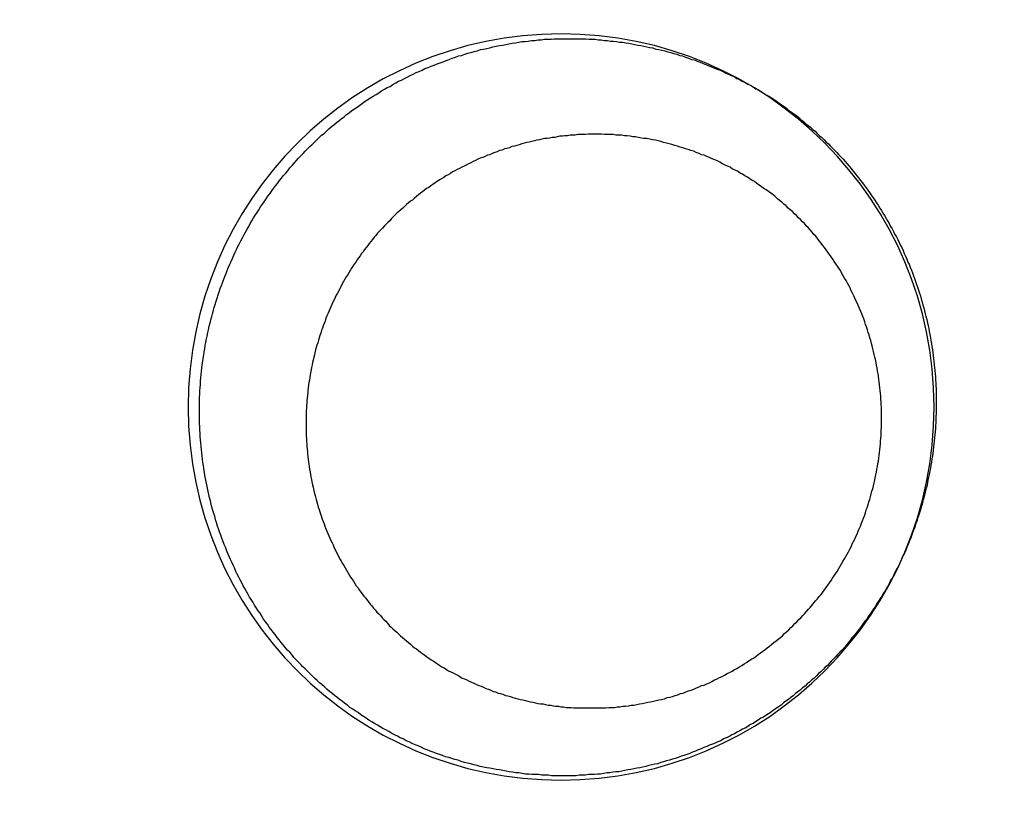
# Model space of a CAD drawing. Header units: millimetres. Extents: x 11979 to 23691, y 12825 to 41978.
# Tile 532 of 656: x 22047.68 to 22049.4, y 37960.98 to 37962.35. Entities that reach past the tile are written whole.
import ezdxf

# ---------------------------------------------------------------- set-up
doc = ezdxf.new("R2010")
doc.units = ezdxf.units.MM
for name, color, linetype in [('-LI-WIDOK', 2, 'Continuous'), ('-WYMIAR', 8, 'Continuous'), ('PROJEKTOWANE', 5, 'Continuous')]:
    doc.layers.add(name, color=color, linetype=linetype)
doc.styles.get("Standard").update_dxf_attribs({"font": 'arial.ttf'})
doc.dimstyles.new('CZA-KROPKA-50', dxfattribs={"dimtxt": 12, "dimasz": 1, "dimexe": 2, "dimexo": 25, "dimgap": 4, "dimtad": 1, "dimdec": 1, "dimrnd": 0.5, "dimzin": 9, "dimdsep": 46, "dimtxsty": 'Standard', "dimblk": 'CZA-KROPKA', "dimblk1": 'CZA-KROPKA', "dimblk2": 'CZA-KROPKA', "dimsah": 1, "dimcen": -20, "dimse1": 1, "dimse2": 1, "dimclrd": 8, "dimclre": 8, "dimclrt": 9, "dimadec": 0, "dimazin": 0, "dimtfac": 1, "dimtdec": 1, "dimtmove": 1, "dimatfit": 3, "dimldrblk": 'CZA-KROPKA', "dimfxl": 1, "dimtolj": 1, "dimtzin": 9, "dimarcsym": 0})

# ---------------------------------------------------------------- blocks, each defined once
blk = doc.blocks.new('CZA-KROPKA')
at = {"layer": '-WYMIAR', "linetype": 'ByBlock'}
for p, q in [((0, 10), (0, -10)), ((5, 0), (-5, 0))]:
    blk.add_line(p, q, dxfattribs=at)
at = {"layer": '-WYMIAR', "linetype": 'ByBlock', "const_width": 2.5}
blk.add_lwpolyline([(-1.25, 0, 1), (1.25, 0, 1)], format="xyb", close=True, dxfattribs=at)
blk = doc.blocks.new('*D1434')
at = {"layer": '-LI-WIDOK', "color": 8, "lineweight": -2}
blk.add_line((22263.2382, 39201.6492), (22263.2382, 37781.6492), dxfattribs=at)
at = {"layer": 'Defpoints', "color": 0}
for p in [(20999.741, 39202.6492), (22109.2678, 37780.6492), (22263.2382, 37780.6492)]:
    blk.add_point(p, dxfattribs=at)
at = {"layer": '-LI-WIDOK', "color": 8, "lineweight": -2}
for p, rotation in [((22263.2382, 39202.6492), 90), ((22263.2382, 37780.6492), 270)]:
    blk.add_blockref('CZA-KROPKA', p, dxfattribs=dict(at, rotation=rotation))
at = {"layer": '-LI-WIDOK', "color": 9, "insert": (22253.2136, 38491.6492), "char_height": 12, "attachment_point": 5, "rotation": 90}
blk.add_mtext('\\A1;1422', dxfattribs=at)
blk = doc.blocks.new('*D1455')
at = {"layer": '-LI-WIDOK', "color": 8, "lineweight": -2}
blk.add_line((20410.2678, 37626.682), (22108.2678, 37626.682), dxfattribs=at)
at = {"layer": 'Defpoints', "color": 0}
for p in [(20409.2678, 38054.6926), (22109.2678, 37730.6926), (22109.2678, 37626.682)]:
    blk.add_point(p, dxfattribs=at)
at = {"layer": '-LI-WIDOK', "color": 8, "lineweight": -2, "rotation": 180}
blk.add_blockref('CZA-KROPKA', (20409.2678, 37626.682), dxfattribs=at)
at = {"layer": '-LI-WIDOK', "color": 8, "lineweight": -2}
blk.add_blockref('CZA-KROPKA', (22109.2678, 37626.682), dxfattribs=at)
at = {"layer": '-LI-WIDOK', "color": 9, "insert": (21259.2678, 37636.8089), "char_height": 12, "attachment_point": 5}
blk.add_mtext('\\A1;1700', dxfattribs=at)
blk = doc.blocks.new('*D1456')
at = {"layer": '-LI-WIDOK', "color": 8, "lineweight": -2}
blk.add_line((19929.2678, 37596.4232), (22108.2678, 37596.4232), dxfattribs=at)
at = {"layer": 'Defpoints', "color": 0}
for p in [(19928.2678, 38054.6926), (22109.2678, 37730.6926), (22109.2678, 37596.4232)]:
    blk.add_point(p, dxfattribs=at)
at = {"layer": '-LI-WIDOK', "color": 8, "lineweight": -2, "rotation": 180}
blk.add_blockref('CZA-KROPKA', (19928.2678, 37596.4232), dxfattribs=at)
at = {"layer": '-LI-WIDOK', "color": 8, "lineweight": -2}
blk.add_blockref('CZA-KROPKA', (22109.2678, 37596.4232), dxfattribs=at)
at = {"layer": '-LI-WIDOK', "color": 9, "insert": (21018.7678, 37606.5501), "char_height": 12, "attachment_point": 5}
blk.add_mtext('\\A1;2181', dxfattribs=at)
blk = doc.blocks.new('Pisuar NOVA PRO ze zintegrowanym ceramicznym sitkiem')
for points in [[(-0.013337, -0.226269, 0), (-0.013337, -0.226215, 0), (-0.013337, -0.226162, 0), (-0.013337, -0.226108, 0), (-0.013337, -0.226055, 0), (-0.013337, -0.226001, 0), (-0.013347, -0.225948, 0), (-0.013347, -0.225895, 0), (-0.013347, -0.225841, 0), (-0.013357, -0.225788, 0), (-0.013357, -0.225734, 0), (-0.013367, -0.225681, 0), (-0.013367, -0.225628, 0), (-0.013377, -0.225575, 0), (-0.013377, -0.225521, 0), (-0.013387, -0.225468, 0), (-0.013397, -0.225415, 0), (-0.013397, -0.225362, 0), (-0.013407, -0.225309, 0), (-0.013417, -0.225256, 0), (-0.013427, -0.225203, 0), (-0.013437, -0.22515, 0), (-0.013447, -0.225097, 0), (-0.013457, -0.225044, 0), (-0.013467, -0.224992, 0), (-0.013477, -0.224939, 0), (-0.013487, -0.224887, 0), (-0.013497, -0.224834, 0), (-0.013517, -0.224782, 0), (-0.013527, -0.22473, 0), (-0.013537, -0.224678, 0), (-0.013547, -0.224626, 0), (-0.013567, -0.224574, 0), (-0.013577, -0.224522, 0), (-0.013597, -0.22447, 0), (-0.013607, -0.224419, 0), (-0.013627, -0.224367, 0), (-0.013637, -0.224316, 0), (-0.013657, -0.224265, 0), (-0.013677, -0.224214, 0), (-0.013697, -0.224163, 0), (-0.013707, -0.224112, 0), (-0.013727, -0.224062, 0), (-0.013747, -0.224011, 0), (-0.013767, -0.223961, 0), (-0.013787, -0.223911, 0), (-0.013807, -0.223861, 0), (-0.013827, -0.223811, 0), (-0.013847, -0.223762, 0), (-0.013867, -0.223712, 0), (-0.013887, -0.223663, 0), (-0.013907, -0.223614, 0), (-0.013937, -0.223565, 0), (-0.013957, -0.223517, 0), (-0.013977, -0.223468, 0), (-0.013997, -0.22342, 0), (-0.014027, -0.223372, 0), (-0.014047, -0.223324, 0), (-0.014077, -0.223277, 0), (-0.014097, -0.223229, 0), (-0.014127, -0.223182, 0), (-0.014147, -0.223135, 0), (-0.014177, -0.223089, 0), (-0.014207, -0.223042, 0), (-0.014227, -0.222996, 0), (-0.014257, -0.22295, 0), (-0.014287, -0.222905, 0), (-0.014317, -0.222859, 0), (-0.014337, -0.222814, 0), (-0.014367, -0.222769, 0), (-0.014397, -0.222724, 0), (-0.014427, -0.22268, 0), (-0.014457, -0.222636, 0), (-0.014487, -0.222592, 0), (-0.014517, -0.222549, 0), (-0.014547, -0.222505, 0), (-0.014587, -0.222463, 0), (-0.014617, -0.22242, 0), (-0.014647, -0.222377, 0), (-0.014677, -0.222335, 0), (-0.014707, -0.222294, 0), (-0.014747, -0.222252, 0), (-0.014777, -0.222211, 0), (-0.014817, -0.22217, 0), (-0.014847, -0.222129, 0), (-0.014877, -0.222089, 0), (-0.014917, -0.222049, 0), (-0.014947, -0.222009, 0), (-0.014987, -0.22197, 0), (-0.015027, -0.22193, 0), (-0.015057, -0.221892, 0), (-0.015097, -0.221853, 0), (-0.015137, -0.221815, 0), (-0.015167, -0.221777, 0), (-0.015207, -0.22174, 0), (-0.015247, -0.221702, 0), (-0.015287, -0.221665, 0), (-0.015317, -0.221629, 0), (-0.015357, -0.221593, 0), (-0.015397, -0.221557, 0), (-0.015437, -0.221521, 0), (-0.015477, -0.221486, 0), (-0.015517, -0.221451, 0), (-0.015557, -0.221416, 0), (-0.015597, -0.221382, 0), (-0.015637, -0.221348, 0), (-0.015677, -0.221314, 0), (-0.015727, -0.221281, 0), (-0.015767, -0.221248, 0), (-0.015807, -0.221216, 0), (-0.015847, -0.221184, 0), (-0.015887, -0.221152, 0), (-0.015937, -0.22112, 0), (-0.015977, -0.221089, 0), (-0.016017, -0.221058, 0), (-0.016067, -0.221028, 0), (-0.016107, -0.220998, 0), (-0.016147, -0.220968, 0), (-0.016197, -0.220939, 0), (-0.016237, -0.22091, 0), (-0.016287, -0.220881, 0), (-0.016327, -0.220853, 0), (-0.016377, -0.220825, 0), (-0.016417, -0.220798, 0), (-0.016467, -0.220771, 0), (-0.016507, -0.220744, 0), (-0.016557, -0.220718, 0), (-0.016607, -0.220692, 0), (-0.016647, -0.220666, 0), (-0.016697, -0.220641, 0), (-0.016747, -0.220616, 0), (-0.016787, -0.220592, 0), (-0.016837, -0.220568, 0), (-0.016887, -0.220544, 0), (-0.016937, -0.220521, 0), (-0.016977, -0.220498, 0), (-0.017027, -0.220476, 0), (-0.017077, -0.220454, 0), (-0.017127, -0.220432, 0), (-0.017177, -0.220411, 0), (-0.017227, -0.22039, 0), (-0.017267, -0.22037, 0), (-0.017317, -0.22035, 0), (-0.017367, -0.220331, 0), (-0.017417, -0.220312, 0), (-0.017467, -0.220293, 0), (-0.017517, -0.220275, 0), (-0.017567, -0.220257, 0), (-0.017617, -0.220239, 0), (-0.017667, -0.220222, 0), (-0.017717, -0.220206, 0), (-0.017767, -0.22019, 0), (-0.017817, -0.220174, 0), (-0.017867, -0.220158, 0), (-0.017927, -0.220144, 0), (-0.017977, -0.220129, 0), (-0.018027, -0.220115, 0), (-0.018077, -0.220101, 0), (-0.018127, -0.220088, 0), (-0.018177, -0.220076, 0), (-0.018227, -0.220063, 0), (-0.018287, -0.220051, 0), (-0.018337, -0.22004, 0), (-0.018387, -0.220029, 0), (-0.018437, -0.220018, 0), (-0.018487, -0.220008, 0), (-0.018547, -0.219998, 0), (-0.018597, -0.219989, 0), (-0.018647, -0.21998, 0), (-0.018697, -0.219972, 0), (-0.018757, -0.219964, 0), (-0.018807, -0.219957, 0), (-0.018857, -0.219949, 0), (-0.018907, -0.219943, 0), (-0.018967, -0.219937, 0), (-0.019017, -0.219931, 0), (-0.019067, -0.219926, 0), (-0.019117, -0.219921, 0), (-0.019177, -0.219916, 0), (-0.019227, -0.219912, 0), (-0.019277, -0.219909, 0), (-0.019337, -0.219906, 0), (-0.019387, -0.219903, 0), (-0.019437, -0.219901, 0), (-0.019497, -0.219899, 0), (-0.019547, -0.219898, 0), (-0.019597, -0.219897, 0), (-0.019657, -0.219897, 0), (-0.019707, -0.219897, 0), (-0.019757, -0.219897, 0), (-0.019817, -0.219898, 0), (-0.019867, -0.2199, 0), (-0.019917, -0.219902, 0), (-0.019977, -0.219904, 0), (-0.020027, -0.219907, 0), (-0.020077, -0.21991, 0), (-0.020127, -0.219913, 0), (-0.020187, -0.219917, 0), (-0.020237, -0.219922, 0), (-0.020287, -0.219927, 0), (-0.020347, -0.219932, 0), (-0.020397, -0.219938, 0), (-0.020447, -0.219944, 0), (-0.020507, -0.219951, 0), (-0.020557, -0.219958, 0), (-0.020607, -0.219965, 0), (-0.020657, -0.219973, 0), (-0.020717, -0.219982, 0), (-0.020767, -0.21999, 0), (-0.020817, -0.22, 0), (-0.020867, -0.220009, 0), (-0.020927, -0.220019, 0), (-0.020977, -0.22003, 0), (-0.021027, -0.220041, 0), (-0.021077, -0.220052, 0), (-0.021137, -0.220064, 0), (-0.021187, -0.220076, 0), (-0.021237, -0.220089, 0), (-0.021287, -0.220102, 0), (-0.021337, -0.220115, 0), (-0.021387, -0.220129, 0), (-0.021447, -0.220144, 0), (-0.021497, -0.220158, 0), (-0.021547, -0.220174, 0), (-0.021597, -0.220189, 0), (-0.021647, -0.220205, 0), (-0.021697, -0.220222, 0), (-0.021747, -0.220238, 0), (-0.021797, -0.220256, 0), (-0.021847, -0.220273, 0), (-0.021897, -0.220291, 0), (-0.021947, -0.22031, 0), (-0.021997, -0.220329, 0), (-0.022047, -0.220348, 0), (-0.022097, -0.220368, 0), (-0.022147, -0.220388, 0), (-0.022197, -0.220408, 0), (-0.022247, -0.220429, 0), (-0.022297, -0.220451, 0), (-0.022337, -0.220472, 0), (-0.022387, -0.220494, 0), (-0.022437, -0.220517, 0), (-0.022487, -0.22054, 0), (-0.022537, -0.220563, 0), (-0.022577, -0.220587, 0), (-0.022627, -0.220611, 0), (-0.022677, -0.220635, 0), (-0.022727, -0.22066, 0), (-0.022767, -0.220686, 0), (-0.022817, -0.220711, 0), (-0.022867, -0.220737, 0), (-0.022907, -0.220764, 0), (-0.022957, -0.22079, 0), (-0.022997, -0.220817, 0), (-0.023047, -0.220845, 0), (-0.023087, -0.220873, 0), (-0.023137, -0.220901, 0), (-0.023177, -0.22093, 0), (-0.023227, -0.220958, 0), (-0.023267, -0.220988, 0), (-0.023317, -0.221017, 0), (-0.023357, -0.221048, 0), (-0.023397, -0.221078, 0), (-0.023447, -0.221109, 0), (-0.023487, -0.22114, 0), (-0.023527, -0.221171, 0), (-0.023577, -0.221203, 0), (-0.023617, -0.221235, 0), (-0.023657, -0.221268, 0), (-0.023697, -0.2213, 0), (-0.023737, -0.221333, 0), (-0.023777, -0.221367, 0), (-0.023827, -0.221401, 0), (-0.023867, -0.221435, 0), (-0.023907, -0.221469, 0), (-0.023947, -0.221504, 0), (-0.023987, -0.221539, 0), (-0.024027, -0.221575, 0), (-0.024057, -0.221611, 0), (-0.024097, -0.221647, 0), (-0.024137, -0.221683, 0), (-0.024177, -0.22172, 0), (-0.024217, -0.221757, 0), (-0.024257, -0.221794, 0), (-0.024287, -0.221832, 0), (-0.024327, -0.22187, 0), (-0.024367, -0.221908, 0), (-0.024397, -0.221947, 0), (-0.024437, -0.221986, 0), (-0.024477, -0.222025, 0), (-0.024507, -0.222064, 0), (-0.024547, -0.222104, 0), (-0.024577, -0.222144, 0), (-0.024617, -0.222184, 0), (-0.024647, -0.222225, 0), (-0.024687, -0.222266, 0), (-0.024717, -0.222307, 0), (-0.024747, -0.222348, 0), (-0.024787, -0.22239, 0), (-0.024817, -0.222432, 0), (-0.024847, -0.222474, 0), (-0.024877, -0.222516, 0), (-0.024907, -0.222559, 0), (-0.024947, -0.222602, 0), (-0.024977, -0.222645, 0), (-0.025007, -0.222689, 0), (-0.025037, -0.222732, 0), (-0.025067, -0.222776, 0), (-0.025097, -0.22282, 0), (-0.025127, -0.222865, 0), (-0.025157, -0.222909, 0), (-0.025177, -0.222954, 0), (-0.025207, -0.222999, 0), (-0.025237, -0.223045, 0), (-0.025267, -0.22309, 0), (-0.025287, -0.223136, 0), (-0.025317, -0.223182, 0), (-0.025347, -0.223228, 0), (-0.025367, -0.223275, 0), (-0.025397, -0.223321, 0), (-0.025417, -0.223368, 0), (-0.025447, -0.223415, 0), (-0.025467, -0.223462, 0), (-0.025497, -0.22351, 0), (-0.025517, -0.223557, 0), (-0.025537, -0.223605, 0), (-0.025567, -0.223653, 0), (-0.025587, -0.223701, 0), (-0.025607, -0.22375, 0), (-0.025627, -0.223798, 0), (-0.025647, -0.223847, 0), (-0.025667, -0.223896, 0), (-0.025687, -0.223945, 0), (-0.025707, -0.223994, 0), (-0.025727, -0.224044, 0), (-0.025747, -0.224093, 0), (-0.025767, -0.224143, 0), (-0.025787, -0.224193, 0), (-0.025807, -0.224243, 0), (-0.025827, -0.224293, 0), (-0.025837, -0.224343, 0), (-0.025857, -0.224394, 0), (-0.025877, -0.224444, 0), (-0.025887, -0.224495, 0), (-0.025907, -0.224546, 0), (-0.025917, -0.224597, 0), (-0.025937, -0.224648, 0), (-0.025947, -0.224699, 0), (-0.025967, -0.224751, 0), (-0.025977, -0.224802, 0), (-0.025987, -0.224854, 0), (-0.025997, -0.224905, 0), (-0.026017, -0.224957, 0), (-0.026027, -0.225009, 0), (-0.026037, -0.225061, 0), (-0.026047, -0.225113, 0), (-0.026057, -0.225166, 0), (-0.026067, -0.225218, 0), (-0.026077, -0.22527, 0), (-0.026087, -0.225323, 0), (-0.026097, -0.225375, 0), (-0.026107, -0.225428, 0), (-0.026107, -0.225481, 0), (-0.026117, -0.225533, 0), (-0.026127, -0.225586, 0), (-0.026127, -0.225639, 0), (-0.026137, -0.225692, 0), (-0.026147, -0.225745, 0), (-0.026147, -0.225798, 0), (-0.026157, -0.225852, 0), (-0.026157, -0.225905, 0), (-0.026157, -0.225958, 0), (-0.026167, -0.226011, 0), (-0.026167, -0.226065, 0), (-0.026167, -0.226118, 0), (-0.026177, -0.226171, 0), (-0.026177, -0.226225, 0), (-0.026177, -0.226278, 0), (-0.026177, -0.226332, 0), (-0.026177, -0.226385, 0), (-0.026177, -0.226439, 0), (-0.026177, -0.226492, 0), (-0.026177, -0.226546, 0), (-0.026177, -0.226599, 0)], [(-0.024997, -0.225899, 0), (-0.024997, -0.22585, 0), (-0.024997, -0.225801, 0), (-0.024997, -0.225752, 0), (-0.024997, -0.225702, 0), (-0.024997, -0.225653, 0), (-0.024987, -0.225604, 0), (-0.024987, -0.225555, 0), (-0.024987, -0.225506, 0), (-0.024977, -0.225457, 0), (-0.024977, -0.225408, 0), (-0.024967, -0.225359, 0), (-0.024967, -0.22531, 0), (-0.024957, -0.225262, 0), (-0.024947, -0.225213, 0), (-0.024947, -0.225164, 0), (-0.024937, -0.225116, 0), (-0.024927, -0.225067, 0), (-0.024917, -0.225019, 0), (-0.024907, -0.22497, 0), (-0.024897, -0.224922, 0), (-0.024887, -0.224874, 0), (-0.024877, -0.224826, 0), (-0.024867, -0.224778, 0), (-0.024857, -0.22473, 0), (-0.024847, -0.224683, 0), (-0.024837, -0.224635, 0), (-0.024817, -0.224588, 0), (-0.024807, -0.22454, 0), (-0.024797, -0.224493, 0), (-0.024777, -0.224446, 0), (-0.024767, -0.224399, 0), (-0.024747, -0.224353, 0), (-0.024737, -0.224306, 0), (-0.024717, -0.22426, 0), (-0.024697, -0.224213, 0), (-0.024687, -0.224167, 0), (-0.024667, -0.224121, 0), (-0.024647, -0.224076, 0), (-0.024627, -0.22403, 0), (-0.024607, -0.223985, 0), (-0.024597, -0.223939, 0), (-0.024577, -0.223894, 0), (-0.024557, -0.22385, 0), (-0.024537, -0.223805, 0), (-0.024507, -0.223761, 0), (-0.024487, -0.223716, 0), (-0.024467, -0.223672, 0), (-0.024447, -0.223629, 0), (-0.024427, -0.223585, 0), (-0.024397, -0.223542, 0), (-0.024377, -0.223498, 0), (-0.024357, -0.223456, 0), (-0.024327, -0.223413, 0), (-0.024307, -0.22337, 0), (-0.024277, -0.223328, 0), (-0.024257, -0.223286, 0), (-0.024227, -0.223245, 0), (-0.024207, -0.223203, 0), (-0.024177, -0.223162, 0), (-0.024147, -0.223121, 0), (-0.024127, -0.22308, 0), (-0.024097, -0.22304, 0), (-0.024067, -0.222999, 0), (-0.024037, -0.22296, 0), (-0.024007, -0.22292, 0), (-0.023977, -0.222881, 0), (-0.023947, -0.222841, 0), (-0.023917, -0.222803, 0), (-0.023887, -0.222764, 0), (-0.023857, -0.222726, 0), (-0.023827, -0.222688, 0), (-0.023797, -0.22265, 0), (-0.023767, -0.222613, 0), (-0.023737, -0.222576, 0), (-0.023697, -0.222539, 0), (-0.023667, -0.222503, 0), (-0.023637, -0.222467, 0), (-0.023597, -0.222431, 0), (-0.023567, -0.222396, 0), (-0.023527, -0.222361, 0), (-0.023497, -0.222326, 0), (-0.023457, -0.222291, 0), (-0.023427, -0.222257, 0), (-0.023387, -0.222223, 0), (-0.023357, -0.22219, 0), (-0.023317, -0.222157, 0), (-0.023277, -0.222124, 0), (-0.023247, -0.222092, 0), (-0.023207, -0.22206, 0), (-0.023167, -0.222028, 0), (-0.023127, -0.221997, 0), (-0.023097, -0.221966, 0), (-0.023057, -0.221935, 0), (-0.023017, -0.221905, 0), (-0.022977, -0.221875, 0), (-0.022937, -0.221845, 0), (-0.022897, -0.221816, 0), (-0.022857, -0.221788, 0), (-0.022817, -0.221759, 0), (-0.022777, -0.221731, 0), (-0.022737, -0.221704, 0), (-0.022697, -0.221676, 0), (-0.022657, -0.22165, 0), (-0.022617, -0.221623, 0), (-0.022567, -0.221597, 0), (-0.022527, -0.221572, 0), (-0.022487, -0.221546, 0), (-0.022447, -0.221522, 0), (-0.022397, -0.221497, 0), (-0.022357, -0.221473, 0), (-0.022317, -0.22145, 0), (-0.022277, -0.221427, 0), (-0.022227, -0.221404, 0), (-0.022187, -0.221382, 0), (-0.022137, -0.22136, 0), (-0.022097, -0.221338, 0), (-0.022057, -0.221317, 0), (-0.022007, -0.221297, 0), (-0.021967, -0.221277, 0), (-0.021917, -0.221257, 0), (-0.021877, -0.221238, 0), (-0.021827, -0.221219, 0), (-0.021777, -0.221201, 0), (-0.021737, -0.221183, 0), (-0.021687, -0.221166, 0), (-0.021647, -0.221149, 0), (-0.021597, -0.221132, 0), (-0.021547, -0.221116, 0), (-0.021507, -0.221101, 0), (-0.021457, -0.221085, 0), (-0.021407, -0.221071, 0), (-0.021367, -0.221056, 0), (-0.021317, -0.221043, 0), (-0.021267, -0.221029, 0), (-0.021217, -0.221017, 0), (-0.021177, -0.221004, 0), (-0.021127, -0.220992, 0), (-0.021077, -0.220981, 0), (-0.021027, -0.22097, 0), (-0.020987, -0.220959, 0), (-0.020937, -0.220949, 0), (-0.020887, -0.22094, 0), (-0.020837, -0.220931, 0), (-0.020787, -0.220922, 0), (-0.020737, -0.220914, 0), (-0.020697, -0.220906, 0), (-0.020647, -0.220899, 0), (-0.020597, -0.220892, 0), (-0.020547, -0.220886, 0), (-0.020497, -0.220881, 0), (-0.020447, -0.220875, 0), (-0.020397, -0.220871, 0), (-0.020347, -0.220866, 0), (-0.020297, -0.220862, 0), (-0.020257, -0.220859, 0), (-0.020207, -0.220856, 0), (-0.020157, -0.220854, 0), (-0.020107, -0.220852, 0), (-0.020057, -0.220851, 0), (-0.020007, -0.22085, 0), (-0.019957, -0.22085, 0), (-0.019907, -0.22085, 0), (-0.019857, -0.220851, 0), (-0.019807, -0.220852, 0), (-0.019757, -0.220853, 0), (-0.019707, -0.220856, 0), (-0.019667, -0.220858, 0), (-0.019617, -0.220861, 0), (-0.019567, -0.220865, 0), (-0.019517, -0.220869, 0), (-0.019467, -0.220874, 0), (-0.019417, -0.220879, 0), (-0.019367, -0.220884, 0), (-0.019317, -0.22089, 0), (-0.019267, -0.220897, 0), (-0.019217, -0.220904, 0), (-0.019177, -0.220911, 0), (-0.019127, -0.220919, 0), (-0.019077, -0.220928, 0), (-0.019027, -0.220937, 0), (-0.018977, -0.220946, 0), (-0.018927, -0.220956, 0), (-0.018887, -0.220966, 0), (-0.018837, -0.220977, 0), (-0.018787, -0.220989, 0), (-0.018737, -0.221, 0), (-0.018687, -0.221013, 0), (-0.018647, -0.221025, 0), (-0.018597, -0.221039, 0), (-0.018547, -0.221052, 0), (-0.018497, -0.221066, 0), (-0.018457, -0.221081, 0), (-0.018407, -0.221096, 0), (-0.018357, -0.221112, 0), (-0.018317, -0.221128, 0), (-0.018267, -0.221144, 0), (-0.018217, -0.221161, 0), (-0.018177, -0.221178, 0), (-0.018127, -0.221196, 0), (-0.018087, -0.221214, 0), (-0.018037, -0.221233, 0), (-0.017997, -0.221252, 0), (-0.017947, -0.221272, 0), (-0.017907, -0.221292, 0), (-0.017857, -0.221313, 0), (-0.017817, -0.221334, 0), (-0.017767, -0.221355, 0), (-0.017727, -0.221377, 0), (-0.017677, -0.221399, 0), (-0.017637, -0.221422, 0), (-0.017597, -0.221446, 0), (-0.017547, -0.221469, 0), (-0.017507, -0.221493, 0), (-0.017467, -0.221518, 0), (-0.017427, -0.221543, 0), (-0.017377, -0.221568, 0), (-0.017337, -0.221594, 0), (-0.017297, -0.22162, 0), (-0.017257, -0.221647, 0), (-0.017217, -0.221674, 0), (-0.017177, -0.221702, 0), (-0.017137, -0.221729, 0), (-0.017097, -0.221758, 0), (-0.017057, -0.221786, 0), (-0.017017, -0.221816, 0), (-0.016977, -0.221845, 0), (-0.016937, -0.221875, 0), (-0.016897, -0.221905, 0), (-0.016857, -0.221936, 0), (-0.016817, -0.221967, 0), (-0.016777, -0.221998, 0), (-0.016747, -0.22203, 0), (-0.016707, -0.222062, 0), (-0.016667, -0.222095, 0), (-0.016627, -0.222128, 0), (-0.016597, -0.222161, 0), (-0.016557, -0.222195, 0), (-0.016527, -0.222229, 0), (-0.016487, -0.222263, 0), (-0.016457, -0.222298, 0), (-0.016417, -0.222333, 0), (-0.016387, -0.222369, 0), (-0.016347, -0.222404, 0), (-0.016317, -0.22244, 0), (-0.016287, -0.222477, 0), (-0.016247, -0.222514, 0), (-0.016217, -0.222551, 0), (-0.016187, -0.222588, 0), (-0.016157, -0.222626, 0), (-0.016127, -0.222664, 0), (-0.016087, -0.222703, 0), (-0.016057, -0.222741, 0), (-0.016027, -0.22278, 0), (-0.015997, -0.22282, 0), (-0.015967, -0.222859, 0), (-0.015947, -0.222899, 0), (-0.015917, -0.22294, 0), (-0.015887, -0.22298, 0), (-0.015857, -0.223021, 0), (-0.015827, -0.223062, 0), (-0.015807, -0.223104, 0), (-0.015777, -0.223146, 0), (-0.015747, -0.223188, 0), (-0.015727, -0.22323, 0), (-0.015697, -0.223272, 0), (-0.015677, -0.223315, 0), (-0.015647, -0.223358, 0), (-0.015627, -0.223402, 0), (-0.015607, -0.223445, 0), (-0.015577, -0.223489, 0), (-0.015557, -0.223533, 0), (-0.015537, -0.223577, 0), (-0.015517, -0.223622, 0), (-0.015487, -0.223666, 0), (-0.015467, -0.223711, 0), (-0.015447, -0.223756, 0), (-0.015427, -0.223802, 0), (-0.015407, -0.223847, 0), (-0.015387, -0.223893, 0), (-0.015367, -0.223939, 0), (-0.015357, -0.223985, 0), (-0.015337, -0.224031, 0), (-0.015317, -0.224078, 0), (-0.015297, -0.224124, 0), (-0.015287, -0.224171, 0), (-0.015267, -0.224218, 0), (-0.015257, -0.224265, 0), (-0.015237, -0.224312, 0), (-0.015227, -0.22436, 0), (-0.015207, -0.224407, 0), (-0.015197, -0.224455, 0), (-0.015177, -0.224503, 0), (-0.015167, -0.224551, 0), (-0.015157, -0.224599, 0), (-0.015147, -0.224647, 0), (-0.015127, -0.224695, 0), (-0.015117, -0.224744, 0), (-0.015107, -0.224792, 0), (-0.015097, -0.224841, 0), (-0.015087, -0.22489, 0), (-0.015077, -0.224939, 0), (-0.015077, -0.224987, 0), (-0.015067, -0.225036, 0), (-0.015057, -0.225085, 0), (-0.015047, -0.225135, 0), (-0.015047, -0.225184, 0), (-0.015037, -0.225233, 0), (-0.015027, -0.225282, 0), (-0.015027, -0.225332, 0), (-0.015017, -0.225381, 0), (-0.015017, -0.22543, 0), (-0.015017, -0.22548, 0), (-0.015007, -0.225529, 0), (-0.015007, -0.225579, 0), (-0.015007, -0.225628, 0), (-0.015007, -0.225678, 0), (-0.014997, -0.225728, 0), (-0.014997, -0.225777, 0), (-0.014997, -0.225827, 0)], [(-0.014997, -0.225827, 0), (-0.014997, -0.225872, 0), (-0.014997, -0.225917, 0), (-0.014997, -0.225962, 0), (-0.015007, -0.226007, 0), (-0.015007, -0.226052, 0), (-0.015007, -0.226097, 0), (-0.015007, -0.226142, 0), (-0.015017, -0.226187, 0), (-0.015017, -0.226232, 0), (-0.015017, -0.226277, 0), (-0.015027, -0.226322, 0), (-0.015027, -0.226367, 0), (-0.015037, -0.226411, 0), (-0.015037, -0.226456, 0), (-0.015047, -0.226501, 0), (-0.015057, -0.226546, 0), (-0.015057, -0.22659, 0), (-0.015067, -0.226635, 0), (-0.015077, -0.226679, 0), (-0.015077, -0.226723, 0), (-0.015087, -0.226768, 0), (-0.015097, -0.226812, 0), (-0.015107, -0.226856, 0), (-0.015117, -0.2269, 0), (-0.015127, -0.226944, 0), (-0.015137, -0.226988, 0), (-0.015147, -0.227032, 0), (-0.015157, -0.227076, 0), (-0.015167, -0.227119, 0), (-0.015187, -0.227163, 0), (-0.015197, -0.227206, 0), (-0.015207, -0.227249, 0), (-0.015217, -0.227292, 0), (-0.015237, -0.227336, 0), (-0.015247, -0.227378, 0), (-0.015257, -0.227421, 0), (-0.015277, -0.227464, 0), (-0.015287, -0.227506, 0), (-0.015307, -0.227549, 0), (-0.015317, -0.227591, 0), (-0.015337, -0.227633, 0), (-0.015357, -0.227675, 0), (-0.015367, -0.227717, 0), (-0.015387, -0.227759, 0), (-0.015407, -0.2278, 0), (-0.015417, -0.227842, 0), (-0.015437, -0.227883, 0), (-0.015457, -0.227924, 0), (-0.015477, -0.227965, 0), (-0.015497, -0.228005, 0), (-0.015517, -0.228046, 0), (-0.015537, -0.228086, 0), (-0.015557, -0.228126, 0), (-0.015577, -0.228166, 0), (-0.015597, -0.228206, 0), (-0.015617, -0.228245, 0), (-0.015637, -0.228285, 0), (-0.015657, -0.228324, 0), (-0.015687, -0.228363, 0), (-0.015707, -0.228402, 0), (-0.015727, -0.22844, 0), (-0.015757, -0.228479, 0), (-0.015777, -0.228517, 0), (-0.015797, -0.228554, 0), (-0.015827, -0.228592, 0), (-0.015847, -0.22863, 0), (-0.015877, -0.228667, 0), (-0.015897, -0.228704, 0), (-0.015927, -0.22874, 0), (-0.015947, -0.228777, 0), (-0.015977, -0.228813, 0), (-0.016007, -0.228849, 0), (-0.016027, -0.228885, 0), (-0.016057, -0.22892, 0), (-0.016087, -0.228955, 0), (-0.016117, -0.22899, 0), (-0.016147, -0.229025, 0), (-0.016167, -0.22906, 0), (-0.016197, -0.229094, 0), (-0.016227, -0.229128, 0), (-0.016257, -0.229162, 0), (-0.016287, -0.229195, 0), (-0.016317, -0.229228, 0), (-0.016347, -0.229261, 0), (-0.016377, -0.229294, 0), (-0.016407, -0.229326, 0), (-0.016437, -0.229358, 0), (-0.016467, -0.22939, 0), (-0.016507, -0.229421, 0), (-0.016537, -0.229453, 0), (-0.016567, -0.229484, 0), (-0.016597, -0.229514, 0), (-0.016637, -0.229545, 0), (-0.016667, -0.229575, 0), (-0.016697, -0.229604, 0), (-0.016727, -0.229634, 0), (-0.016767, -0.229663, 0), (-0.016797, -0.229692, 0), (-0.016837, -0.22972, 0), (-0.016867, -0.229749, 0), (-0.016907, -0.229777, 0), (-0.016937, -0.229804, 0), (-0.016977, -0.229832, 0), (-0.017007, -0.229859, 0), (-0.017047, -0.229885, 0), (-0.017077, -0.229912, 0), (-0.017117, -0.229938, 0), (-0.017157, -0.229964, 0), (-0.017187, -0.229989, 0), (-0.017227, -0.230014, 0), (-0.017267, -0.230039, 0), (-0.017297, -0.230063, 0), (-0.017337, -0.230088, 0), (-0.017377, -0.230111, 0), (-0.017417, -0.230135, 0), (-0.017457, -0.230158, 0), (-0.017487, -0.230181, 0), (-0.017527, -0.230203, 0), (-0.017567, -0.230225, 0), (-0.017607, -0.230247, 0), (-0.017647, -0.230268, 0), (-0.017687, -0.230289, 0), (-0.017727, -0.23031, 0), (-0.017767, -0.230331, 0), (-0.017807, -0.230351, 0), (-0.017847, -0.23037, 0), (-0.017887, -0.23039, 0), (-0.017927, -0.230409, 0), (-0.017967, -0.230427, 0), (-0.018007, -0.230445, 0), (-0.018047, -0.230463, 0), (-0.018087, -0.230481, 0), (-0.018127, -0.230498, 0), (-0.018167, -0.230515, 0), (-0.018207, -0.230531, 0), (-0.018257, -0.230548, 0), (-0.018297, -0.230563, 0), (-0.018337, -0.230579, 0), (-0.018377, -0.230594, 0), (-0.018417, -0.230608, 0), (-0.018467, -0.230622, 0), (-0.018507, -0.230636, 0), (-0.018547, -0.23065, 0), (-0.018587, -0.230663, 0), (-0.018637, -0.230676, 0), (-0.018677, -0.230688, 0), (-0.018717, -0.2307, 0), (-0.018757, -0.230712, 0), (-0.018807, -0.230723, 0), (-0.018847, -0.230734, 0), (-0.018887, -0.230744, 0), (-0.018937, -0.230754, 0), (-0.018977, -0.230764, 0), (-0.019017, -0.230773, 0), (-0.019067, -0.230782, 0), (-0.019107, -0.230791, 0), (-0.019157, -0.230799, 0), (-0.019197, -0.230807, 0), (-0.019237, -0.230814, 0), (-0.019287, -0.230821, 0), (-0.019327, -0.230828, 0), (-0.019367, -0.230834, 0), (-0.019417, -0.23084, 0), (-0.019457, -0.230845, 0), (-0.019507, -0.23085, 0), (-0.019547, -0.230855, 0), (-0.019597, -0.230859, 0), (-0.019637, -0.230863, 0), (-0.019687, -0.230866, 0), (-0.019727, -0.230869, 0), (-0.019767, -0.230872, 0), (-0.019817, -0.230874, 0), (-0.019857, -0.230876, 0), (-0.019907, -0.230878, 0), (-0.019947, -0.230879, 0), (-0.019997, -0.230879, 0), (-0.020037, -0.230879, 0), (-0.020087, -0.230879, 0), (-0.020127, -0.230879, 0), (-0.020177, -0.230878, 0), (-0.020217, -0.230877, 0), (-0.020257, -0.230875, 0), (-0.020307, -0.230873, 0), (-0.020347, -0.23087, 0), (-0.020397, -0.230867, 0), (-0.020437, -0.230864, 0), (-0.020487, -0.23086, 0), (-0.020527, -0.230856, 0), (-0.020577, -0.230851, 0), (-0.020617, -0.230846, 0), (-0.020667, -0.230841, 0), (-0.020707, -0.230835, 0), (-0.020747, -0.230829, 0), (-0.020797, -0.230823, 0), (-0.020837, -0.230816, 0), (-0.020887, -0.230809, 0), (-0.020927, -0.230801, 0), (-0.020967, -0.230793, 0), (-0.021017, -0.230784, 0), (-0.021057, -0.230775, 0), (-0.021107, -0.230766, 0), (-0.021147, -0.230756, 0), (-0.021187, -0.230746, 0), (-0.021237, -0.230736, 0), (-0.021277, -0.230725, 0), (-0.021317, -0.230714, 0), (-0.021367, -0.230702, 0), (-0.021407, -0.23069, 0), (-0.021447, -0.230678, 0), (-0.021497, -0.230665, 0), (-0.021537, -0.230652, 0), (-0.021577, -0.230638, 0), (-0.021617, -0.230624, 0), (-0.021667, -0.23061, 0), (-0.021707, -0.230595, 0), (-0.021747, -0.23058, 0), (-0.021787, -0.230564, 0), (-0.021827, -0.230549, 0), (-0.021877, -0.230532, 0), (-0.021917, -0.230516, 0), (-0.021957, -0.230498, 0), (-0.021997, -0.230481, 0), (-0.022037, -0.230463, 0), (-0.022077, -0.230445, 0), (-0.022117, -0.230426, 0), (-0.022157, -0.230407, 0), (-0.022207, -0.230388, 0), (-0.022247, -0.230368, 0), (-0.022287, -0.230348, 0), (-0.022327, -0.230327, 0), (-0.022367, -0.230307, 0), (-0.022407, -0.230285, 0), (-0.022437, -0.230264, 0), (-0.022477, -0.230242, 0), (-0.022517, -0.23022, 0), (-0.022557, -0.230197, 0), (-0.022597, -0.230174, 0), (-0.022637, -0.230151, 0), (-0.022677, -0.230127, 0), (-0.022717, -0.230103, 0), (-0.022747, -0.230078, 0), (-0.022787, -0.230054, 0), (-0.022827, -0.230029, 0), (-0.022867, -0.230003, 0), (-0.022897, -0.229977, 0), (-0.022937, -0.229951, 0), (-0.022977, -0.229925, 0), (-0.023007, -0.229898, 0), (-0.023047, -0.229871, 0), (-0.023077, -0.229844, 0), (-0.023117, -0.229816, 0), (-0.023147, -0.229788, 0), (-0.023187, -0.22976, 0), (-0.023217, -0.229731, 0), (-0.023257, -0.229702, 0), (-0.023287, -0.229673, 0), (-0.023327, -0.229643, 0), (-0.023357, -0.229613, 0), (-0.023387, -0.229583, 0), (-0.023427, -0.229553, 0), (-0.023457, -0.229522, 0), (-0.023487, -0.229491, 0), (-0.023517, -0.22946, 0), (-0.023557, -0.229428, 0), (-0.023587, -0.229396, 0), (-0.023617, -0.229364, 0), (-0.023647, -0.229331, 0), (-0.023677, -0.229298, 0), (-0.023707, -0.229265, 0), (-0.023737, -0.229232, 0), (-0.023767, -0.229198, 0), (-0.023797, -0.229164, 0), (-0.023827, -0.22913, 0), (-0.023857, -0.229096, 0), (-0.023887, -0.229061, 0), (-0.023917, -0.229026, 0), (-0.023947, -0.228991, 0), (-0.023967, -0.228955, 0), (-0.023997, -0.22892, 0), (-0.024027, -0.228884, 0), (-0.024047, -0.228848, 0), (-0.024077, -0.228811, 0), (-0.024107, -0.228774, 0), (-0.024127, -0.228737, 0), (-0.024157, -0.2287, 0), (-0.024177, -0.228663, 0), (-0.024207, -0.228625, 0), (-0.024227, -0.228587, 0), (-0.024257, -0.228549, 0), (-0.024277, -0.228511, 0), (-0.024297, -0.228472, 0), (-0.024327, -0.228433, 0), (-0.024347, -0.228394, 0), (-0.024367, -0.228355, 0), (-0.024387, -0.228315, 0), (-0.024407, -0.228276, 0), (-0.024427, -0.228236, 0), (-0.024447, -0.228196, 0), (-0.024477, -0.228156, 0), (-0.024487, -0.228115, 0), (-0.024507, -0.228075, 0), (-0.024527, -0.228034, 0), (-0.024547, -0.227993, 0), (-0.024567, -0.227952, 0), (-0.024587, -0.227911, 0), (-0.024607, -0.227869, 0), (-0.024617, -0.227828, 0), (-0.024637, -0.227786, 0), (-0.024657, -0.227744, 0), (-0.024667, -0.227702, 0), (-0.024687, -0.22766, 0), (-0.024707, -0.227618, 0), (-0.024717, -0.227575, 0), (-0.024737, -0.227533, 0), (-0.024747, -0.22749, 0), (-0.024757, -0.227447, 0), (-0.024777, -0.227404, 0), (-0.024787, -0.227361, 0), (-0.024797, -0.227318, 0), (-0.024817, -0.227275, 0), (-0.024827, -0.227231, 0), (-0.024837, -0.227188, 0), (-0.024847, -0.227144, 0), (-0.024857, -0.227101, 0), (-0.024867, -0.227057, 0), (-0.024877, -0.227013, 0), (-0.024887, -0.226969, 0), (-0.024897, -0.226925, 0), (-0.024907, -0.226881, 0), (-0.024917, -0.226837, 0), (-0.024927, -0.226793, 0), (-0.024927, -0.226748, 0), (-0.024937, -0.226704, 0), (-0.024947, -0.226659, 0), (-0.024947, -0.226615, 0), (-0.024957, -0.226571, 0), (-0.024967, -0.226526, 0), (-0.024967, -0.226481, 0), (-0.024977, -0.226437, 0), (-0.024977, -0.226392, 0), (-0.024987, -0.226347, 0), (-0.024987, -0.226303, 0), (-0.024987, -0.226258, 0), (-0.024997, -0.226213, 0), (-0.024997, -0.226168, 0), (-0.024997, -0.226123, 0), (-0.024997, -0.226079, 0), (-0.024997, -0.226034, 0), (-0.024997, -0.225989, 0), (-0.024997, -0.225944, 0), (-0.024997, -0.225899, 0)], [(-0.026177, -0.226599, 0), (-0.026167, -0.226656, 0), (-0.026167, -0.226713, 0), (-0.026167, -0.22677, 0), (-0.026157, -0.226827, 0), (-0.026157, -0.226884, 0), (-0.026157, -0.226941, 0), (-0.026147, -0.226998, 0), (-0.026147, -0.227055, 0), (-0.026137, -0.227111, 0), (-0.026127, -0.227168, 0), (-0.026127, -0.227225, 0), (-0.026117, -0.227281, 0), (-0.026107, -0.227338, 0), (-0.026097, -0.227394, 0), (-0.026087, -0.227451, 0), (-0.026077, -0.227507, 0), (-0.026067, -0.227563, 0), (-0.026057, -0.227619, 0), (-0.026047, -0.227675, 0), (-0.026037, -0.227731, 0), (-0.026027, -0.227787, 0), (-0.026017, -0.227843, 0), (-0.025997, -0.227898, 0), (-0.025987, -0.227954, 0), (-0.025967, -0.228009, 0), (-0.025957, -0.228064, 0), (-0.025947, -0.228119, 0), (-0.025927, -0.228174, 0), (-0.025907, -0.228229, 0), (-0.025897, -0.228284, 0), (-0.025877, -0.228338, 0), (-0.025857, -0.228392, 0), (-0.025847, -0.228447, 0), (-0.025827, -0.228501, 0), (-0.025807, -0.228554, 0), (-0.025787, -0.228608, 0), (-0.025767, -0.228661, 0), (-0.025747, -0.228715, 0), (-0.025727, -0.228768, 0), (-0.025707, -0.228821, 0), (-0.025677, -0.228873, 0), (-0.025657, -0.228926, 0), (-0.025637, -0.228978, 0), (-0.025617, -0.22903, 0), (-0.025587, -0.229082, 0), (-0.025567, -0.229133, 0), (-0.025537, -0.229185, 0), (-0.025517, -0.229236, 0), (-0.025487, -0.229287, 0), (-0.025467, -0.229337, 0), (-0.025437, -0.229388, 0), (-0.025407, -0.229438, 0), (-0.025377, -0.229488, 0), (-0.025357, -0.229538, 0), (-0.025327, -0.229587, 0), (-0.025297, -0.229636, 0), (-0.025267, -0.229685, 0), (-0.025237, -0.229734, 0), (-0.025207, -0.229782, 0), (-0.025177, -0.22983, 0), (-0.025147, -0.229878, 0), (-0.025117, -0.229925, 0), (-0.025077, -0.229973, 0), (-0.025047, -0.23002, 0), (-0.025017, -0.230066, 0), (-0.024987, -0.230113, 0), (-0.024947, -0.230159, 0), (-0.024917, -0.230205, 0), (-0.024877, -0.23025, 0), (-0.024847, -0.230295, 0), (-0.024807, -0.23034, 0), (-0.024777, -0.230384, 0), (-0.024737, -0.230429, 0), (-0.024707, -0.230472, 0), (-0.024667, -0.230516, 0), (-0.024627, -0.230559, 0), (-0.024587, -0.230602, 0), (-0.024557, -0.230645, 0), (-0.024517, -0.230687, 0), (-0.024477, -0.230729, 0), (-0.024437, -0.23077, 0), (-0.024397, -0.230811, 0), (-0.024357, -0.230852, 0), (-0.024317, -0.230892, 0), (-0.024277, -0.230932, 0), (-0.024237, -0.230972, 0), (-0.024197, -0.231011, 0), (-0.024157, -0.23105, 0), (-0.024117, -0.231089, 0), (-0.024067, -0.231127, 0), (-0.024027, -0.231164, 0), (-0.023987, -0.231202, 0), (-0.023947, -0.231239, 0), (-0.023897, -0.231275, 0), (-0.023857, -0.231311, 0), (-0.023807, -0.231347, 0), (-0.023767, -0.231382, 0), (-0.023717, -0.231417, 0), (-0.023677, -0.231452, 0), (-0.023627, -0.231486, 0), (-0.023587, -0.231519, 0), (-0.023537, -0.231553, 0), (-0.023497, -0.231586, 0), (-0.023447, -0.231618, 0), (-0.023397, -0.23165, 0), (-0.023347, -0.231681, 0), (-0.023307, -0.231713, 0), (-0.023257, -0.231743, 0), (-0.023207, -0.231774, 0), (-0.023157, -0.231803, 0), (-0.023107, -0.231833, 0), (-0.023067, -0.231862, 0), (-0.023017, -0.23189, 0), (-0.022967, -0.231918, 0), (-0.022917, -0.231946, 0), (-0.022867, -0.231973, 0), (-0.022817, -0.232, 0), (-0.022767, -0.232026, 0), (-0.022717, -0.232052, 0), (-0.022667, -0.232077, 0), (-0.022617, -0.232102, 0), (-0.022557, -0.232127, 0), (-0.022507, -0.232151, 0), (-0.022457, -0.232174, 0), (-0.022407, -0.232198, 0), (-0.022357, -0.23222, 0), (-0.022307, -0.232242, 0), (-0.022247, -0.232264, 0), (-0.022197, -0.232285, 0), (-0.022147, -0.232306, 0), (-0.022087, -0.232326, 0), (-0.022037, -0.232346, 0), (-0.021987, -0.232365, 0), (-0.021927, -0.232384, 0), (-0.021877, -0.232403, 0), (-0.021827, -0.232421, 0), (-0.021767, -0.232438, 0), (-0.021717, -0.232455, 0), (-0.021657, -0.232471, 0), (-0.021607, -0.232487, 0), (-0.021557, -0.232503, 0), (-0.021497, -0.232518, 0), (-0.021447, -0.232532, 0), (-0.021387, -0.232546, 0), (-0.021337, -0.23256, 0), (-0.021277, -0.232573, 0), (-0.021227, -0.232585, 0), (-0.021167, -0.232597, 0), (-0.021107, -0.232609, 0), (-0.021057, -0.23262, 0), (-0.020997, -0.23263, 0), (-0.020947, -0.23264, 0), (-0.020887, -0.23265, 0), (-0.020827, -0.232659, 0), (-0.020777, -0.232668, 0), (-0.020717, -0.232676, 0), (-0.020667, -0.232683, 0), (-0.020607, -0.23269, 0), (-0.020547, -0.232697, 0), (-0.020497, -0.232703, 0), (-0.020437, -0.232709, 0), (-0.020377, -0.232714, 0), (-0.020327, -0.232718, 0), (-0.020267, -0.232723, 0), (-0.020207, -0.232726, 0), (-0.020157, -0.232729, 0), (-0.020097, -0.232732, 0), (-0.020037, -0.232734, 0), (-0.019987, -0.232736, 0), (-0.019927, -0.232737, 0), (-0.019867, -0.232737, 0), (-0.019817, -0.232738, 0), (-0.019757, -0.232737, 0), (-0.019697, -0.232736, 0), (-0.019637, -0.232735, 0), (-0.019587, -0.232733, 0), (-0.019527, -0.232731, 0), (-0.019467, -0.232728, 0), (-0.019417, -0.232724, 0), (-0.019357, -0.23272, 0), (-0.019297, -0.232716, 0), (-0.019247, -0.232711, 0), (-0.019187, -0.232706, 0), (-0.019127, -0.2327, 0), (-0.019077, -0.232693, 0), (-0.019017, -0.232686, 0), (-0.018957, -0.232679, 0), (-0.018907, -0.232671, 0), (-0.018847, -0.232662, 0), (-0.018797, -0.232654, 0), (-0.018737, -0.232644, 0), (-0.018677, -0.232634, 0), (-0.018627, -0.232624, 0), (-0.018567, -0.232613, 0), (-0.018517, -0.232601, 0), (-0.018457, -0.232589, 0), (-0.018407, -0.232577, 0), (-0.018347, -0.232564, 0), (-0.018287, -0.232551, 0), (-0.018237, -0.232537, 0), (-0.018177, -0.232523, 0), (-0.018127, -0.232508, 0), (-0.018067, -0.232493, 0), (-0.018017, -0.232477, 0), (-0.017967, -0.232461, 0), (-0.017907, -0.232444, 0), (-0.017857, -0.232427, 0), (-0.017797, -0.232409, 0), (-0.017747, -0.232391, 0), (-0.017687, -0.232373, 0), (-0.017637, -0.232353, 0), (-0.017587, -0.232334, 0), (-0.017527, -0.232314, 0), (-0.017477, -0.232294, 0), (-0.017427, -0.232273, 0), (-0.017377, -0.232251, 0), (-0.017317, -0.23223, 0), (-0.017267, -0.232207, 0), (-0.017217, -0.232185, 0), (-0.017167, -0.232162, 0), (-0.017107, -0.232138, 0), (-0.017057, -0.232114, 0), (-0.017007, -0.23209, 0), (-0.016957, -0.232065, 0), (-0.016907, -0.232039, 0), (-0.016857, -0.232014, 0), (-0.016807, -0.231988, 0), (-0.016757, -0.231961, 0), (-0.016707, -0.231934, 0), (-0.016657, -0.231906, 0), (-0.016607, -0.231878, 0), (-0.016557, -0.23185, 0), (-0.016507, -0.231821, 0), (-0.016457, -0.231792, 0), (-0.016407, -0.231762, 0), (-0.016367, -0.231732, 0), (-0.016317, -0.231702, 0), (-0.016267, -0.231671, 0), (-0.016217, -0.23164, 0), (-0.016177, -0.231608, 0), (-0.016127, -0.231576, 0), (-0.016077, -0.231543, 0), (-0.016037, -0.23151, 0), (-0.015987, -0.231477, 0), (-0.015947, -0.231443, 0), (-0.015897, -0.231409, 0), (-0.015857, -0.231375, 0), (-0.015807, -0.23134, 0), (-0.015767, -0.231305, 0), (-0.015717, -0.231269, 0), (-0.015677, -0.231233, 0), (-0.015637, -0.231196, 0), (-0.015587, -0.23116, 0), (-0.015547, -0.231123, 0), (-0.015507, -0.231085, 0), (-0.015457, -0.231047, 0), (-0.015417, -0.231009, 0), (-0.015377, -0.23097, 0), (-0.015337, -0.230931, 0), (-0.015297, -0.230892, 0), (-0.015257, -0.230852, 0), (-0.015217, -0.230812, 0), (-0.015177, -0.230772, 0), (-0.015137, -0.230731, 0), (-0.015097, -0.23069, 0), (-0.015057, -0.230649, 0), (-0.015017, -0.230607, 0), (-0.014987, -0.230565, 0), (-0.014947, -0.230522, 0), (-0.014907, -0.23048, 0), (-0.014867, -0.230437, 0), (-0.014837, -0.230393, 0), (-0.014797, -0.23035, 0), (-0.014767, -0.230306, 0), (-0.014727, -0.230261, 0), (-0.014697, -0.230217, 0), (-0.014657, -0.230172, 0), (-0.014627, -0.230127, 0), (-0.014587, -0.230081, 0), (-0.014557, -0.230035, 0), (-0.014527, -0.229989, 0), (-0.014497, -0.229943, 0), (-0.014457, -0.229896, 0), (-0.014427, -0.229849, 0), (-0.014397, -0.229802, 0), (-0.014367, -0.229754, 0), (-0.014337, -0.229707, 0), (-0.014307, -0.229659, 0), (-0.014277, -0.22961, 0), (-0.014247, -0.229562, 0), (-0.014217, -0.229513, 0), (-0.014187, -0.229464, 0), (-0.014167, -0.229415, 0), (-0.014137, -0.229365, 0), (-0.014107, -0.229315, 0), (-0.014077, -0.229265, 0), (-0.014057, -0.229215, 0), (-0.014027, -0.229165, 0), (-0.014007, -0.229114, 0), (-0.013977, -0.229063, 0), (-0.013957, -0.229012, 0), (-0.013927, -0.228961, 0), (-0.013907, -0.228909, 0), (-0.013887, -0.228857, 0), (-0.013857, -0.228806, 0), (-0.013837, -0.228753, 0), (-0.013817, -0.228701, 0), (-0.013797, -0.228649, 0), (-0.013777, -0.228596, 0), (-0.013757, -0.228543, 0), (-0.013737, -0.22849, 0), (-0.013717, -0.228437, 0), (-0.013697, -0.228384, 0), (-0.013677, -0.22833, 0), (-0.013657, -0.228276, 0), (-0.013637, -0.228222, 0), (-0.013627, -0.228168, 0), (-0.013607, -0.228114, 0), (-0.013587, -0.22806, 0), (-0.013577, -0.228006, 0), (-0.013557, -0.227951, 0), (-0.013547, -0.227896, 0), (-0.013527, -0.227841, 0), (-0.013517, -0.227787, 0), (-0.013507, -0.227731, 0), (-0.013497, -0.227676, 0), (-0.013477, -0.227621, 0), (-0.013467, -0.227565, 0), (-0.013457, -0.22751, 0), (-0.013447, -0.227454, 0), (-0.013437, -0.227399, 0), (-0.013427, -0.227343, 0), (-0.013417, -0.227287, 0), (-0.013407, -0.227231, 0), (-0.013397, -0.227175, 0), (-0.013387, -0.227118, 0), (-0.013387, -0.227062, 0), (-0.013377, -0.227006, 0), (-0.013367, -0.226949, 0), (-0.013367, -0.226893, 0), (-0.013357, -0.226836, 0), (-0.013357, -0.22678, 0), (-0.013347, -0.226723, 0), (-0.013347, -0.226667, 0), (-0.013347, -0.22661, 0), (-0.013337, -0.226553, 0), (-0.013337, -0.226496, 0), (-0.013337, -0.226439, 0), (-0.013337, -0.226382, 0), (-0.013337, -0.226326, 0), (-0.013337, -0.226269, 0)]]:
    blk.add_polyline3d(points)
blk.add_circle((-0.019753, -0.226434), 0.0065)

msp = doc.modelspace()

# ---------------------------------------------------------------- block references
at = {"layer": 'PROJEKTOWANE', "xscale": -100, "yscale": 100, "zscale": 100, "rotation": 270.0000000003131}
msp.add_blockref('Pisuar NOVA PRO ze zintegrowanym ceramicznym sitkiem', (22071.2678, 37963.6489), dxfattribs=at)

# ---------------------------------------------------------------- dimensions: what is measured, and where the dimension line sits
at = {"layer": '-LI-WIDOK'}
dim = msp.add_linear_dim(base=(22263.2382, 37780.6492), p1=(20999.741, 39202.6492), p2=(22109.2678, 37780.6492), angle=90, dimstyle='CZA-KROPKA-50', override={"dimfxl": 0, "dimfxlon": 1}, dxfattribs=at)
dim.commit()
dim.dimension.update_dxf_attribs({"geometry": '*D1434', "text_midpoint": (22253.2136, 38491.6492)})
for base, p1, picture, middle in [((22109.2678, 37596.4232), (19928.2678, 38054.6926), '*D1456', (21018.7678, 37606.5501)), ((22109.2678, 37626.682), (20409.2678, 38054.6926), '*D1455', (21259.2678, 37636.8089))]:
    dim = msp.add_linear_dim(base=base, p1=p1, p2=(22109.2678, 37730.6926), dimstyle='CZA-KROPKA-50', override={"dimfxl": 0, "dimfxlon": 1}, dxfattribs=at)
    dim.commit()
    dim.dimension.update_dxf_attribs({"geometry": picture, "text_midpoint": middle})

doc.saveas('drawing.dxf')
